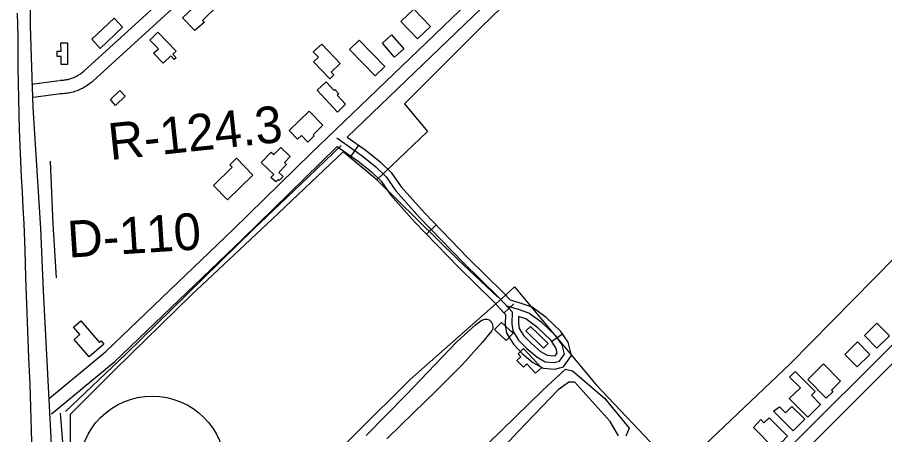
# Model space of a CAD drawing. Extents: x 3568792 to 3606828, y 529143 to 554785.
# Drawn here: x 3579226 to 3581187, y 535909 to 536853 of the extents above; entities that cross this region are included whole.
import ezdxf

# ---------------------------------------------------------------- set-up
doc = ezdxf.new("R2010")
doc.units = 0
for name, color, linetype in [('V-BLDG-OTLN', 7, 'Continuous'), ('V-DTCH-CNTR', 7, 'Continuous'), ('V-LEVE-TOET', 7, 'Continuous'), ('V-RIVR-RANG-IDEN', 7, 'Continuous'), ('V-ROAD-CNTR', 7, 'Continuous'), ('V-ROAD-IDEN', 7, 'Continuous'), ('V-SITE-VEGE', 7, 'Continuous'), ('V-TOPO-SHOR', 7, 'Continuous')]:
    doc.layers.add(name, color=color, linetype=linetype)

msp = doc.modelspace()

# ---------------------------------------------------------------- linework, layer by layer
at = {"layer": 'V-BLDG-OTLN'}
for points in [[(3579647.1, 536842.6), (3579646.9, 536842.4), (3579647.9, 536841.1), (3579627.1, 536822.9), (3579599.4, 536851.5), (3579646.4, 536896.9), (3579650.6, 536892.5), (3579659.5, 536901.2), (3579679.8, 536880.3), (3579644.1, 536845.7)], [(3580092.8, 536843.1), (3580122.3, 536871.4), (3580160.1, 536832.1), (3580130.8, 536804)], [(3579394.4, 536803.2), (3579444.4, 536851), (3579463.7, 536830.9), (3579412.8, 536782.1)], [(3579647.9, 536841.1), (3579646.9, 536842.4), (3579647.1, 536842.6), (3579648.3, 536841.4)], [(3579543.6, 536819.2), (3579585, 536776.6), (3579577.5, 536769.3), (3579584.9, 536761.6), (3579580.5, 536757.3), (3579572.5, 536765.6), (3579555.6, 536749.1), (3579533.8, 536771.5), (3579544.5, 536781.8), (3579525.4, 536801.4)], [(3580051.2, 536794.4), (3580071.5, 536813.3), (3580099.6, 536781.4), (3580078.8, 536763.1)], [(3579323.9, 536795.4), (3579339, 536795.4), (3579339, 536746.5), (3579324.8, 536746.5), (3579324.8, 536763.9), (3579315.4, 536763.9), (3579315.3, 536776), (3579324.4, 536776.1)], [(3579913.8, 536792.1), (3579955.9, 536748.8), (3579935.3, 536728.9), (3579941.4, 536722.6), (3579932.4, 536713.9), (3579895.5, 536752.1), (3579906.3, 536762.5), (3579894.6, 536774.6)], [(3579976.9, 536779.9), (3579998.7, 536801.3), (3580056.3, 536741.7), (3580034.4, 536720.5)], [(3579949.5, 536638.4), (3579903.6, 536688.3), (3579924, 536707), (3579941.6, 536687.9), (3579943.3, 536689.4), (3579951.9, 536680.3), (3579952.1, 536680.5), (3579952.5, 536680), (3579948.8, 536676.5), (3579967.4, 536656.3)], [(3579447.6, 536653.5), (3579435.9, 536666.9), (3579457.3, 536687.4), (3579469.7, 536674.5)], [(3579840.4, 536597), (3579885.3, 536640.6), (3579916.2, 536608.8), (3579894.3, 536587.5), (3579896.7, 536585), (3579882.2, 536570.9), (3579867.8, 536585.7), (3579859.5, 536577.6)], [(3579777.3, 536524.6), (3579799.8, 536548.2), (3579805.6, 536542.8), (3579821.1, 536558.9), (3579842.7, 536538.1), (3579829.5, 536524.3), (3579834.1, 536520), (3579817.1, 536502.2), (3579826.5, 536493.3), (3579817.7, 536483.7), (3579815.2, 536486), (3579810.2, 536480.6), (3579799.1, 536490.7), (3579805.3, 536497.4)], [(3579669.4, 536472.9), (3579711.1, 536514), (3579706.1, 536519.2), (3579721.5, 536534.2), (3579758.2, 536496.2), (3579700.8, 536440.6)], [(3579421.4, 536113.9), (3579388.2, 536085.2), (3579354.2, 536124.4), (3579367.2, 536135.6), (3579352.8, 536152.2), (3579369.3, 536166.5), (3579411.5, 536118.1), (3579415.1, 536121.2)], [(3580304.7, 536147.1), (3580320.5, 536163), (3580346.6, 536138.5), (3580331.3, 536122.2)], [(3581169.1, 536105), (3581197.6, 536133.1), (3581169.5, 536161.6), (3581141, 536133.5)], [(3580375.4, 536144), (3580386.3, 536154), (3580425.9, 536115.6), (3580415.6, 536105)], [(3581124.9, 536062.4), (3581153.3, 536090.5), (3581125.2, 536119), (3581096.7, 536090.9)], [(3580411.1, 536060.6), (3580397.6, 536048.2), (3580377.8, 536069.2), (3580369.8, 536061.6), (3580355.3, 536077), (3580364.1, 536085.3), (3580357.8, 536092), (3580370.3, 536103.8)], [(3581013.1, 536034.1), (3581048.8, 536069.6), (3581087.1, 536030), (3581066.3, 536009.8), (3581069.6, 536006.4), (3581054.3, 535991.6)], [(3580970.6, 535990.9), (3580996.7, 536014.9), (3580971.7, 536039.7), (3580984.4, 536052.5), (3581030, 536007.2), (3581021.1, 535998.3), (3581041.8, 535977.8), (3581013, 535948.7)], [(3580935.8, 535962.3), (3580948.7, 535972.2), (3580962.4, 535958.5), (3580977.2, 535973.2), (3581006, 535944.3), (3580979.9, 535918.2)], [(3580889.9, 535925.4), (3580907.1, 535943.4), (3580914, 535936.4), (3580925.5, 535947.8), (3580967.4, 535905.8), (3580953.4, 535891.9), (3580952, 535893.2), (3580936.9, 535878.2)]]:
    msp.add_lwpolyline(points, close=True, dxfattribs=at)
at = {"layer": 'V-DTCH-CNTR'}
for points in [[(3581743, 537750.6), (3581648.6, 537905.1), (3581552.6, 538067.7), (3581265.5, 537783.1), (3580939.5, 537466.5), (3580616.5, 537161.8), (3580274.6, 536830.3), (3580101.1, 536657.5), (3580153.1, 536594.7), (3580038.4, 536485.8), (3579962.5, 536549.1), (3579802, 536396.8), (3579619.1, 536225.5), (3579445.1, 536055.2), (3579345.4, 535955.3), (3579344.6, 535829.1)], [(3580720, 535828.9), (3580973.2, 536069.6), (3581210.5, 536310.3), (3581461.7, 536563.9), (3581688, 536784.7), (3581968.1, 537059.3), (3582065.8, 537153.2), (3581966.8, 537384.6), (3581815.9, 537723.7), (3581788.9, 537781.5), (3581743, 537750.6)], [(3580038.4, 536485.8), (3580222, 536305.2), (3580311.8, 536219.9)], [(3579870.9, 535793.2), (3580114.2, 536033.9), (3580327.5, 536222.6), (3580349.5, 536243.6), (3580534.3, 536022.3), (3580711, 535835.9)]]:
    msp.add_lwpolyline(points, dxfattribs=at)
at = {"layer": 'V-LEVE-TOET'}
msp.add_lwpolyline([(3579225.6, 536862.4), (3579226.2, 536836.1), (3579226.9, 536809.8), (3579226.9, 536774.6), (3579227.1, 536739.3), (3579227.5, 536704), (3579228.1, 536668.7), (3579228.9, 536633.4), (3579230, 536598.2), (3579231.2, 536562.9), (3579232.7, 536527.7), (3579234.3, 536492.4), (3579236.2, 536457.2), (3579238.2, 536421.9), (3579240.5, 536386.7), (3579242.2, 536326.1), (3579244, 536265.4), (3579246.2, 536204.7), (3579248.5, 536144.1), (3579251.1, 536083.4), (3579253.9, 536022.8), (3579255.1, 535971.1), (3579256.6, 535919.4), (3579258.3, 535867.8)], dxfattribs=at)
at = {"layer": 'V-ROAD-CNTR'}
for p, q in [((3579647.3, 536978.7), (3579376.3, 536731)), ((3579997.3, 536563.9), (3579980.1, 536539.3)), ((3580172.4, 536383.4), (3580150.9, 536362.5)), ((3581324.7, 536232.7), (3580870.3, 535779.2)), ((3580348.2, 536205), (3580326.1, 536184.8)), ((3580433.7, 536120.3), (3580458.5, 536137.2))]:
    msp.add_line(p, q, dxfattribs=at)
for points in [[(3579251.2, 538476.2), (3579259.3, 538453.9), (3579267.6, 538424.1), (3579274.3, 538384.9), (3579278.9, 538339.1), (3579269.4, 537809.1), (3579257.2, 537107.8), (3579254.8, 536833.5), (3579257.4, 536740.3), (3579260.8, 536648.9), (3579278.1, 536375.1)], [(3580938.2, 537511.1), (3579971.2, 536582.1)], [(3580712.1, 537335.5), (3579889.3, 536545)], [(3579678.3, 536966.4), (3579396.5, 536708.8)], [(3579376.5, 536731.2), (3579374.6, 536729.5), (3579372.8, 536728), (3579370.9, 536726.5), (3579368.9, 536725.1), (3579367, 536723.8), (3579365, 536722.5), (3579363, 536721.2), (3579360.9, 536720.1), (3579358.8, 536718.9), (3579356.6, 536717.9), (3579354.5, 536716.9), (3579352.3, 536715.9), (3579350.1, 536715.1), (3579347.8, 536714.3), (3579345.6, 536713.5), (3579343.3, 536712.8), (3579341, 536712.2), (3579338.7, 536711.7), (3579336.3, 536711.2), (3579334, 536710.8), (3579331.6, 536710.4), (3579329.3, 536710.1), (3579326.9, 536709.9), (3579324.5, 536709.8), (3579322.1, 536709.7), (3579321.7, 536709.7)], [(3579320, 536709.6), (3579257.4, 536701.3)], [(3579396.3, 536708.6), (3579394, 536706.6), (3579391.5, 536704.5), (3579388.9, 536702.6), (3579386.3, 536700.6), (3579383.7, 536698.8), (3579380.9, 536697.1), (3579378.2, 536695.4), (3579375.4, 536693.8), (3579372.5, 536692.2), (3579369.6, 536690.8), (3579366.7, 536689.5), (3579363.7, 536688.2), (3579360.7, 536687), (3579357.6, 536685.9), (3579354.6, 536684.9), (3579351.5, 536684), (3579348.3, 536683.1), (3579345.2, 536682.4), (3579342, 536681.7), (3579338.8, 536681.2), (3579335.6, 536680.7), (3579332.4, 536680.3), (3579329.2, 536680), (3579326, 536679.8), (3579322.8, 536679.7), (3579322.2, 536679.7)], [(3579323.9, 536679.8), (3579261.4, 536671.5)], [(3579947.7, 536580.3), (3580005.5, 536539.8), (3580036.3, 536514.7), (3580059.4, 536492.6), (3580081.5, 536460.6), (3580135, 536400.5), (3580233.6, 536298.9), (3580313.7, 536220.2), (3580336.8, 536195.3), (3580344.3, 536187.1), (3580344, 536160.1), (3580345.9, 536144.3), (3580359.1, 536123.3), (3580377.8, 536104.2), (3580400, 536085), (3580419.2, 536074.4), (3580439.4, 536072.3), (3580451.4, 536075.6), (3580462.7, 536091.3), (3580457.5, 536112.1), (3580443.2, 536133.1), (3580412, 536162.6), (3580382.4, 536184.3), (3580358.6, 536192.6), (3580333.3, 536199.6)], [(3579971.2, 536582.1), (3580014.6, 536551.8), (3580046.2, 536525.9), (3580070.9, 536502.4), (3580093.3, 536469.9), (3580146, 536410.7), (3580244.2, 536309.4), (3580324.4, 536230.7), (3580340.7, 536213.1)], [(3579949.2, 536560.9), (3579910.1, 536523.4)], [(3579949.2, 536560.9), (3579996.4, 536527.9), (3580026.4, 536503.4), (3580048, 536482.8), (3580069.7, 536451.3), (3580124, 536390.2), (3580222.9, 536288.3), (3580302.9, 536209.8), (3580325.8, 536185.1), (3580329.2, 536181.4), (3580329, 536159.3), (3580331.4, 536139.2), (3580347.2, 536114), (3580367.5, 536093.2), (3580391.4, 536072.7), (3580414.6, 536059.8), (3580440.7, 536057.1), (3580460.5, 536062.6), (3580478.9, 536088.2), (3580471.4, 536118.3), (3580454.6, 536142.8), (3580421.7, 536174.2), (3580389.5, 536197.8), (3580363, 536206.9), (3580340.7, 536213.1)], [(3579298.6, 535991.9), (3579425.8, 536097.5), (3579713.9, 536372.9), (3579889.2, 536544.9)], [(3579303.1, 535956.7), (3579445.7, 536075.1), (3579734.8, 536351.3), (3579910.2, 536523.5)], [(3581623.9, 536490.7), (3581352.1, 536217.6), (3580891.5, 535757.9)], [(3579278.1, 536375.1), (3579283.9, 536234.5), (3579303.6, 535858.6), (3579322.7, 535490.8), (3579338.5, 535182.6), (3579348.5, 534992.9), (3579356, 534923.7), (3579376.9, 534715.9), (3579390.6, 534604.7)], [(3580359.1, 536176.5), (3580359, 536161), (3580360.4, 536149.4), (3580370.9, 536132.6), (3580388, 536115.1), (3580408.6, 536097.4), (3580423.8, 536089), (3580438.2, 536087.5), (3580442.3, 536088.7), (3580446.5, 536094.4), (3580443.6, 536105.8), (3580431.7, 536123.3), (3580402.4, 536151.1), (3580375.4, 536170.9), (3580359.1, 536176.5)]]:
    msp.add_lwpolyline(points, dxfattribs=at)
at = {"layer": 'V-ROAD-IDEN'}
msp.add_circle((3579530.7, 535831.6), 165, dxfattribs=at)
at = {"layer": 'V-SITE-VEGE'}
for points in [[(3580014.7, 535907.6), (3580104.5, 535999.1), (3580170.2, 536068), (3580219.7, 536119.3), (3580261.5, 536157.4), (3580270.6, 536164.1), (3580276.2, 536168), (3580283.1, 536170.5), (3580287.6, 536170.6), (3580292.6, 536168.7), (3580295.7, 536166), (3580298.1, 536162.6), (3580300.4, 536158.2), (3580300.9, 536153.8), (3580300.6, 536149.2), (3580297.8, 536143), (3580276.5, 536117.6), (3580232.1, 536068.3), (3580172.6, 536008.3), (3580121.7, 535958.6), (3580061.1, 535900.2)], [(3580228.1, 535828.9), (3580413.2, 536009.3), (3580464.8, 536057.1), (3580480.7, 536053.9)], [(3580480.7, 536053.9), (3580553.3, 535992.2), (3580609.4, 535924.1), (3580601.8, 535906.3)], [(3580585.2, 535906.9), (3580566.1, 535938.8), (3580518.3, 535991.6), (3580486.4, 536028.4), (3580472.4, 536028.4), (3580448.9, 536010.6), (3580357.9, 535916.9), (3580296.9, 535851.3)]]:
    msp.add_lwpolyline(points, dxfattribs=at)
at = {"layer": 'V-TOPO-SHOR'}
for points in [[(3579334.2, 535961.6), (3579471.1, 536091.4), (3579609, 536226), (3579759.7, 536374.3), (3579867, 536475.4), (3579957.5, 536562.8)], [(3579299.6, 536527.5), (3579305.5, 536386.2), (3579313.5, 536263.8)], [(3579322.7, 535957.8), (3579338.3, 535762.3), (3579346.9, 535579.4), (3579356.2, 535381.2), (3579366.2, 535194.5), (3579373.9, 534994)]]:
    msp.add_lwpolyline(points, dxfattribs=at)

# ---------------------------------------------------------------- texts
at = {"layer": 'V-RIVR-RANG-IDEN'}
for s, rotation, p in [('R-124.3', 6.0725, (3579435.7, 536529.9)), ('D-110', 3.6623, (3579341.4, 536309.4))]:
    msp.add_text(s, height=83, rotation=rotation, dxfattribs=at).set_placement(p)

doc.saveas('drawing.dxf')
